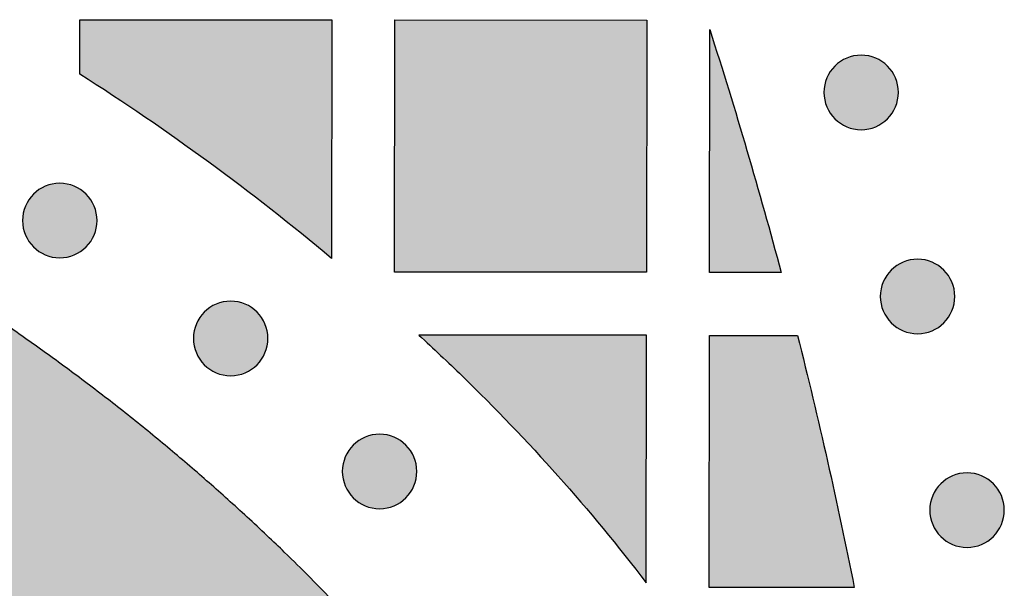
# Model space of a CAD drawing. Header units: millimetres. Extents: x -3873 to -97, y 912 to 4165.
# Tile 630 of 656: x -149 to -103, y 3965 to 3992. Entities that reach past the tile are written whole.
import ezdxf

# ---------------------------------------------------------------- set-up
doc = ezdxf.new("R2010")
doc.units = ezdxf.units.MM
doc.layers.add('pattern', color=7, linetype='Continuous', true_color=0x000000)

msp = doc.modelspace()

# ---------------------------------------------------------------- hatches: boundary and pattern name
at = {"layer": 'pattern'}
for points in [[(-146.609, 3989.545), (-146.607, 3992.136), (-134.607, 3992.124), (-134.617, 3980.772), (-137.506, 3983.11), (-140.471, 3985.353), (-143.507, 3987.499)], [(-119.618, 3980.11), (-131.618, 3980.122), (-131.607, 3992.122), (-119.607, 3992.11)], [(-113.211, 3980.104), (-116.618, 3980.108), (-116.607, 3991.665), (-114.836, 3985.906)], [(-110.651, 3989.93), (-110.623, 3989.957), (-110.594, 3989.984), (-110.564, 3990.011), (-110.533, 3990.037), (-110.502, 3990.063), (-110.469, 3990.088), (-110.436, 3990.113), (-110.402, 3990.137), (-110.367, 3990.16), (-110.331, 3990.183), (-110.295, 3990.205), (-110.257, 3990.226), (-110.219, 3990.246), (-110.181, 3990.266), (-110.141, 3990.285), (-110.101, 3990.303), (-110.06, 3990.32), (-110.019, 3990.336), (-109.977, 3990.351), (-109.935, 3990.365), (-109.892, 3990.378), (-109.848, 3990.39), (-109.804, 3990.401), (-109.76, 3990.411), (-109.715, 3990.419), (-109.67, 3990.427), (-109.625, 3990.433), (-109.579, 3990.439), (-109.534, 3990.443), (-109.488, 3990.446), (-109.442, 3990.447), (-109.396, 3990.448), (-109.35, 3990.447), (-109.304, 3990.446), (-109.259, 3990.443), (-109.213, 3990.438), (-109.168, 3990.433), (-109.122, 3990.426), (-109.077, 3990.419), (-109.033, 3990.41), (-108.988, 3990.4), (-108.945, 3990.389), (-108.901, 3990.377), (-108.858, 3990.364), (-108.816, 3990.35), (-108.774, 3990.335), (-108.732, 3990.318), (-108.692, 3990.301), (-108.652, 3990.283), (-108.612, 3990.265), (-108.573, 3990.245), (-108.535, 3990.224), (-108.498, 3990.203), (-108.462, 3990.181), (-108.426, 3990.158), (-108.391, 3990.135), (-108.357, 3990.111), (-108.324, 3990.086), (-108.291, 3990.061), (-108.26, 3990.035), (-108.229, 3990.009), (-108.199, 3989.982), (-108.17, 3989.955), (-108.142, 3989.927), (-108.115, 3989.899), (-108.087, 3989.87), (-108.061, 3989.84), (-108.035, 3989.809), (-108.009, 3989.778), (-107.984, 3989.745), (-107.959, 3989.712), (-107.935, 3989.678), (-107.912, 3989.643), (-107.889, 3989.607), (-107.867, 3989.57), (-107.846, 3989.533), (-107.825, 3989.495), (-107.806, 3989.456), (-107.787, 3989.417), (-107.769, 3989.377), (-107.752, 3989.336), (-107.736, 3989.295), (-107.721, 3989.253), (-107.707, 3989.21), (-107.694, 3989.167), (-107.682, 3989.124), (-107.671, 3989.08), (-107.661, 3989.036), (-107.652, 3988.991), (-107.645, 3988.946), (-107.638, 3988.901), (-107.633, 3988.855), (-107.629, 3988.81), (-107.626, 3988.764), (-107.624, 3988.718), (-107.624, 3988.672), (-107.624, 3988.626), (-107.626, 3988.58), (-107.629, 3988.534), (-107.633, 3988.489), (-107.639, 3988.443), (-107.645, 3988.398), (-107.653, 3988.353), (-107.662, 3988.308), (-107.672, 3988.264), (-107.683, 3988.22), (-107.695, 3988.177), (-107.708, 3988.134), (-107.722, 3988.091), (-107.737, 3988.049), (-107.753, 3988.008), (-107.77, 3987.967), (-107.788, 3987.927), (-107.807, 3987.888), (-107.827, 3987.849), (-107.847, 3987.811), (-107.869, 3987.774), (-107.891, 3987.738), (-107.913, 3987.702), (-107.937, 3987.667), (-107.961, 3987.633), (-107.986, 3987.6), (-108.011, 3987.567), (-108.037, 3987.536), (-108.063, 3987.505), (-108.09, 3987.475), (-108.117, 3987.446), (-108.145, 3987.418), (-108.173, 3987.39), (-108.202, 3987.363), (-108.232, 3987.337), (-108.262, 3987.31), (-108.294, 3987.285), (-108.327, 3987.259), (-108.36, 3987.235), (-108.394, 3987.211), (-108.429, 3987.187), (-108.465, 3987.165), (-108.501, 3987.143), (-108.538, 3987.121), (-108.576, 3987.101), (-108.615, 3987.081), (-108.655, 3987.063), (-108.695, 3987.045), (-108.736, 3987.028), (-108.777, 3987.012), (-108.819, 3986.997), (-108.861, 3986.982), (-108.904, 3986.969), (-108.948, 3986.957), (-108.992, 3986.947), (-109.036, 3986.937), (-109.081, 3986.928), (-109.126, 3986.92), (-109.171, 3986.914), (-109.216, 3986.909), (-109.262, 3986.905), (-109.308, 3986.902), (-109.354, 3986.9), (-109.4, 3986.899), (-109.446, 3986.9), (-109.491, 3986.902), (-109.537, 3986.905), (-109.583, 3986.909), (-109.628, 3986.914), (-109.674, 3986.921), (-109.719, 3986.929), (-109.763, 3986.937), (-109.807, 3986.947), (-109.851, 3986.958), (-109.895, 3986.97), (-109.938, 3986.984), (-109.98, 3986.998), (-110.022, 3987.013), (-110.063, 3987.029), (-110.104, 3987.046), (-110.144, 3987.064), (-110.184, 3987.083), (-110.222, 3987.103), (-110.26, 3987.123), (-110.298, 3987.144), (-110.334, 3987.166), (-110.37, 3987.189), (-110.405, 3987.213), (-110.439, 3987.237), (-110.472, 3987.261), (-110.504, 3987.287), (-110.536, 3987.312), (-110.567, 3987.339), (-110.597, 3987.366), (-110.626, 3987.393), (-110.654, 3987.42), (-110.681, 3987.448), (-110.708, 3987.478), (-110.735, 3987.507), (-110.761, 3987.538), (-110.787, 3987.57), (-110.812, 3987.602), (-110.837, 3987.636), (-110.861, 3987.67), (-110.884, 3987.705), (-110.907, 3987.74), (-110.929, 3987.777), (-110.95, 3987.814), (-110.971, 3987.852), (-110.99, 3987.891), (-111.009, 3987.93), (-111.027, 3987.971), (-111.044, 3988.011), (-111.06, 3988.053), (-111.075, 3988.095), (-111.089, 3988.137), (-111.102, 3988.18), (-111.114, 3988.224), (-111.125, 3988.267), (-111.135, 3988.312), (-111.144, 3988.356), (-111.151, 3988.401), (-111.158, 3988.447), (-111.163, 3988.492), (-111.167, 3988.538), (-111.17, 3988.584), (-111.172, 3988.629), (-111.172, 3988.675), (-111.172, 3988.721), (-111.17, 3988.767), (-111.167, 3988.813), (-111.163, 3988.859), (-111.157, 3988.904), (-111.151, 3988.949), (-111.143, 3988.994), (-111.134, 3989.039), (-111.124, 3989.083), (-111.113, 3989.127), (-111.101, 3989.171), (-111.088, 3989.214), (-111.074, 3989.256), (-111.059, 3989.298), (-111.043, 3989.339), (-111.026, 3989.38), (-111.008, 3989.42), (-110.989, 3989.459), (-110.969, 3989.498), (-110.949, 3989.536), (-110.927, 3989.573), (-110.905, 3989.61), (-110.882, 3989.646), (-110.859, 3989.68), (-110.835, 3989.715), (-110.81, 3989.748), (-110.785, 3989.78), (-110.759, 3989.812), (-110.733, 3989.843), (-110.706, 3989.872), (-110.679, 3989.901)], [(-115.003, 3918.335), (-115.027, 3920.141), (-115.103, 3921.948), (-115.232, 3923.755), (-115.414, 3925.559), (-115.648, 3927.358), (-115.935, 3929.15), (-116.274, 3930.931), (-116.666, 3932.701), (-117.109, 3934.455), (-117.604, 3936.193), (-118.148, 3937.911), (-118.742, 3939.609), (-119.385, 3941.282), (-120.074, 3942.931), (-120.81, 3944.551), (-121.591, 3946.142), (-122.33, 3947.558), (-123.099, 3948.96), (-123.898, 3950.347), (-124.726, 3951.719), (-125.583, 3953.075), (-126.468, 3954.414), (-127.382, 3955.735), (-128.323, 3957.037), (-129.29, 3958.319), (-130.284, 3959.581), (-131.303, 3960.821), (-132.346, 3962.039), (-133.414, 3963.234), (-134.505, 3964.406), (-135.619, 3965.554), (-136.754, 3966.676), (-138.53, 3968.356), (-140.349, 3969.997), (-142.21, 3971.596), (-144.112, 3973.152), (-146.053, 3974.664), (-148.031, 3976.131), (-150.045, 3977.55), (-152.093, 3978.921), (-154.174, 3980.242), (-156.285, 3981.512), (-158.425, 3982.73), (-160.591, 3983.896), (-162.782, 3985.008), (-164.997, 3986.066), (-167.232, 3987.068), (-169.485, 3988.016), (-186.181, 3981.64), (-174.002, 3976.898), (-172.012, 3976.062), (-170.039, 3975.177), (-168.084, 3974.243), (-166.15, 3973.261), (-164.237, 3972.232), (-162.348, 3971.156), (-160.484, 3970.034), (-158.647, 3968.868), (-156.839, 3967.658), (-155.06, 3966.405), (-153.314, 3965.11), (-151.6, 3963.776), (-149.921, 3962.401), (-148.278, 3960.99), (-146.672, 3959.541), (-145.104, 3958.058), (-144.144, 3957.109), (-143.203, 3956.139), (-142.28, 3955.148), (-141.378, 3954.137), (-140.495, 3953.108), (-139.634, 3952.059), (-138.794, 3950.992), (-137.976, 3949.908), (-137.18, 3948.808), (-136.408, 3947.691), (-135.66, 3946.559), (-134.935, 3945.413), (-134.235, 3944.253), (-133.559, 3943.08), (-132.909, 3941.895), (-132.284, 3940.698), (-131.659, 3939.422), (-131.069, 3938.122), (-130.516, 3936.8), (-130.001, 3935.457), (-129.525, 3934.094), (-129.088, 3932.713), (-128.692, 3931.317), (-128.337, 3929.906), (-128.023, 3928.483), (-127.751, 3927.05), (-127.521, 3925.609), (-127.333, 3924.16), (-127.187, 3922.708), (-127.084, 3921.252), (-127.022, 3919.796), (-127.003, 3918.341), (-127.024, 3916.886), (-127.086, 3915.43), (-127.191, 3913.975), (-127.338, 3912.522), (-127.527, 3911.075), (-127.758, 3909.633), (-128.032, 3908.201), (-128.347, 3906.778), (-128.704, 3905.368), (-129.101, 3903.973), (-129.539, 3902.593), (-130.016, 3901.23), (-130.532, 3899.887), (-131.086, 3898.565), (-131.677, 3897.266), (-132.304, 3895.991), (-132.93, 3894.795), (-133.581, 3893.61), (-134.257, 3892.438), (-134.959, 3891.278), (-135.684, 3890.133), (-136.434, 3889.001), (-137.207, 3887.885), (-138.003, 3886.785), (-138.822, 3885.702), (-139.663, 3884.636), (-140.525, 3883.589), (-141.409, 3882.56), (-142.312, 3881.55), (-143.236, 3880.56), (-144.178, 3879.591), (-145.139, 3878.642), (-146.708, 3877.16), (-148.315, 3875.713), (-149.96, 3874.303), (-151.64, 3872.93), (-153.355, 3871.597), (-155.102, 3870.304), (-156.881, 3869.052), (-158.691, 3867.844), (-160.529, 3866.679), (-162.394, 3865.559), (-164.284, 3864.485), (-166.197, 3863.458), (-168.133, 3862.477), (-170.089, 3861.545), (-172.063, 3860.662), (-174.053, 3859.827), (-186.236, 3855.096), (-169.546, 3848.706), (-167.291, 3849.651), (-165.056, 3850.652), (-162.841, 3851.708), (-160.648, 3852.818), (-158.481, 3853.982), (-156.34, 3855.198), (-154.228, 3856.467), (-152.146, 3857.786), (-150.097, 3859.155), (-148.081, 3860.572), (-146.102, 3862.037), (-144.16, 3863.547), (-142.257, 3865.102), (-140.394, 3866.699), (-138.574, 3868.338), (-136.796, 3870.016), (-135.66, 3871.138), (-134.545, 3872.285), (-133.453, 3873.456), (-132.384, 3874.65), (-131.34, 3875.867), (-130.32, 3877.107), (-129.325, 3878.367), (-128.356, 3879.649), (-127.414, 3880.95), (-126.5, 3882.27), (-125.613, 3883.608), (-124.755, 3884.963), (-123.925, 3886.334), (-123.125, 3887.721), (-122.355, 3889.123), (-121.615, 3890.537), (-120.833, 3892.128), (-120.096, 3893.748), (-119.405, 3895.395), (-118.761, 3897.068), (-118.165, 3898.765), (-117.619, 3900.483), (-117.123, 3902.22), (-116.679, 3903.974), (-116.285, 3905.743), (-115.944, 3907.524), (-115.656, 3909.315), (-115.42, 3911.113), (-115.237, 3912.917), (-115.107, 3914.723), (-115.029, 3916.53)], [(-148.817, 3983.83), (-148.788, 3983.857), (-148.759, 3983.884), (-148.729, 3983.911), (-148.699, 3983.937), (-148.667, 3983.963), (-148.635, 3983.988), (-148.601, 3984.013), (-148.567, 3984.037), (-148.532, 3984.06), (-148.496, 3984.083), (-148.46, 3984.105), (-148.423, 3984.126), (-148.385, 3984.147), (-148.346, 3984.166), (-148.306, 3984.185), (-148.266, 3984.203), (-148.226, 3984.22), (-148.184, 3984.236), (-148.142, 3984.251), (-148.1, 3984.265), (-148.057, 3984.278), (-148.013, 3984.29), (-147.969, 3984.301), (-147.925, 3984.311), (-147.88, 3984.32), (-147.835, 3984.327), (-147.79, 3984.334), (-147.745, 3984.339), (-147.699, 3984.343), (-147.653, 3984.346), (-147.607, 3984.348), (-147.561, 3984.348), (-147.516, 3984.348), (-147.47, 3984.346), (-147.424, 3984.343), (-147.378, 3984.339), (-147.333, 3984.333), (-147.288, 3984.327), (-147.243, 3984.319), (-147.198, 3984.31), (-147.154, 3984.3), (-147.11, 3984.289), (-147.066, 3984.277), (-147.023, 3984.264), (-146.981, 3984.25), (-146.939, 3984.235), (-146.898, 3984.219), (-146.857, 3984.202), (-146.817, 3984.184), (-146.777, 3984.165), (-146.739, 3984.145), (-146.701, 3984.124), (-146.663, 3984.103), (-146.627, 3984.081), (-146.591, 3984.058), (-146.556, 3984.035), (-146.522, 3984.011), (-146.489, 3983.986), (-146.457, 3983.961), (-146.425, 3983.935), (-146.394, 3983.909), (-146.364, 3983.882), (-146.335, 3983.855), (-146.307, 3983.827), (-146.28, 3983.799), (-146.253, 3983.77), (-146.226, 3983.74), (-146.2, 3983.709), (-146.174, 3983.678), (-146.149, 3983.645), (-146.124, 3983.612), (-146.1, 3983.578), (-146.077, 3983.543), (-146.054, 3983.507), (-146.032, 3983.471), (-146.011, 3983.433), (-145.99, 3983.395), (-145.971, 3983.357), (-145.952, 3983.317), (-145.934, 3983.277), (-145.917, 3983.236), (-145.901, 3983.195), (-145.886, 3983.153), (-145.872, 3983.11), (-145.859, 3983.067), (-145.847, 3983.024), (-145.836, 3982.98), (-145.826, 3982.936), (-145.817, 3982.891), (-145.81, 3982.846), (-145.803, 3982.801), (-145.798, 3982.755), (-145.794, 3982.71), (-145.791, 3982.664), (-145.789, 3982.618), (-145.789, 3982.572), (-145.789, 3982.526), (-145.791, 3982.48), (-145.794, 3982.435), (-145.799, 3982.389), (-145.804, 3982.344), (-145.81, 3982.298), (-145.818, 3982.253), (-145.827, 3982.209), (-145.837, 3982.164), (-145.848, 3982.12), (-145.86, 3982.077), (-145.873, 3982.034), (-145.887, 3981.992), (-145.902, 3981.95), (-145.918, 3981.908), (-145.935, 3981.868), (-145.953, 3981.828), (-145.972, 3981.788), (-145.992, 3981.749), (-146.013, 3981.711), (-146.034, 3981.674), (-146.056, 3981.638), (-146.079, 3981.602), (-146.102, 3981.567), (-146.126, 3981.533), (-146.151, 3981.5), (-146.176, 3981.467), (-146.202, 3981.436), (-146.228, 3981.405), (-146.255, 3981.375), (-146.282, 3981.346), (-146.31, 3981.318), (-146.338, 3981.291), (-146.367, 3981.263), (-146.397, 3981.237), (-146.428, 3981.211), (-146.459, 3981.185), (-146.492, 3981.16), (-146.525, 3981.135), (-146.559, 3981.111), (-146.594, 3981.088), (-146.63, 3981.065), (-146.666, 3981.043), (-146.704, 3981.022), (-146.742, 3981.001), (-146.78, 3980.982), (-146.82, 3980.963), (-146.86, 3980.945), (-146.901, 3980.928), (-146.942, 3980.912), (-146.984, 3980.897), (-147.027, 3980.883), (-147.07, 3980.87), (-147.113, 3980.858), (-147.157, 3980.847), (-147.201, 3980.837), (-147.246, 3980.828), (-147.291, 3980.821), (-147.336, 3980.814), (-147.382, 3980.809), (-147.427, 3980.805), (-147.473, 3980.802), (-147.519, 3980.8), (-147.565, 3980.8), (-147.611, 3980.8), (-147.657, 3980.802), (-147.702, 3980.805), (-147.748, 3980.809), (-147.794, 3980.815), (-147.839, 3980.821), (-147.884, 3980.829), (-147.928, 3980.838), (-147.973, 3980.847), (-148.017, 3980.858), (-148.06, 3980.871), (-148.103, 3980.884), (-148.145, 3980.898), (-148.187, 3980.913), (-148.229, 3980.929), (-148.269, 3980.946), (-148.309, 3980.964), (-148.349, 3980.983), (-148.388, 3981.003), (-148.426, 3981.023), (-148.463, 3981.045), (-148.499, 3981.067), (-148.535, 3981.089), (-148.57, 3981.113), (-148.604, 3981.137), (-148.637, 3981.162), (-148.67, 3981.187), (-148.701, 3981.213), (-148.732, 3981.239), (-148.762, 3981.266), (-148.791, 3981.293), (-148.819, 3981.32), (-148.846, 3981.349), (-148.874, 3981.378), (-148.9, 3981.408), (-148.927, 3981.438), (-148.952, 3981.47), (-148.977, 3981.502), (-149.002, 3981.536), (-149.026, 3981.57), (-149.049, 3981.605), (-149.072, 3981.641), (-149.094, 3981.677), (-149.115, 3981.714), (-149.136, 3981.752), (-149.155, 3981.791), (-149.174, 3981.831), (-149.192, 3981.871), (-149.209, 3981.911), (-149.225, 3981.953), (-149.24, 3981.995), (-149.254, 3982.037), (-149.267, 3982.08), (-149.279, 3982.124), (-149.29, 3982.168), (-149.3, 3982.212), (-149.309, 3982.257), (-149.316, 3982.302), (-149.323, 3982.347), (-149.328, 3982.392), (-149.332, 3982.438), (-149.335, 3982.484), (-149.337, 3982.53), (-149.337, 3982.576), (-149.337, 3982.622), (-149.335, 3982.667), (-149.332, 3982.713), (-149.328, 3982.759), (-149.322, 3982.804), (-149.316, 3982.85), (-149.308, 3982.894), (-149.299, 3982.939), (-149.29, 3982.983), (-149.279, 3983.027), (-149.266, 3983.071), (-149.253, 3983.114), (-149.239, 3983.156), (-149.224, 3983.198), (-149.208, 3983.239), (-149.191, 3983.28), (-149.173, 3983.32), (-149.154, 3983.36), (-149.134, 3983.398), (-149.114, 3983.436), (-149.092, 3983.474), (-149.07, 3983.51), (-149.048, 3983.546), (-149.024, 3983.581), (-149, 3983.615), (-148.975, 3983.648), (-148.95, 3983.68), (-148.924, 3983.712), (-148.898, 3983.743), (-148.871, 3983.773), (-148.844, 3983.802)], [(-107.966, 3980.215), (-107.937, 3980.242), (-107.908, 3980.269), (-107.878, 3980.296), (-107.848, 3980.322), (-107.816, 3980.348), (-107.784, 3980.373), (-107.75, 3980.398), (-107.716, 3980.422), (-107.681, 3980.445), (-107.645, 3980.468), (-107.609, 3980.49), (-107.572, 3980.511), (-107.534, 3980.532), (-107.495, 3980.551), (-107.455, 3980.57), (-107.415, 3980.588), (-107.375, 3980.605), (-107.333, 3980.621), (-107.291, 3980.636), (-107.249, 3980.65), (-107.206, 3980.663), (-107.162, 3980.675), (-107.118, 3980.686), (-107.074, 3980.696), (-107.029, 3980.705), (-106.984, 3980.712), (-106.939, 3980.719), (-106.894, 3980.724), (-106.848, 3980.728), (-106.802, 3980.731), (-106.756, 3980.733), (-106.711, 3980.733), (-106.665, 3980.732), (-106.619, 3980.731), (-106.573, 3980.728), (-106.527, 3980.723), (-106.482, 3980.718), (-106.437, 3980.712), (-106.392, 3980.704), (-106.347, 3980.695), (-106.303, 3980.685), (-106.259, 3980.674), (-106.215, 3980.662), (-106.172, 3980.649), (-106.13, 3980.635), (-106.088, 3980.62), (-106.047, 3980.604), (-106.006, 3980.587), (-105.966, 3980.569), (-105.926, 3980.55), (-105.888, 3980.53), (-105.85, 3980.509), (-105.812, 3980.488), (-105.776, 3980.466), (-105.74, 3980.443), (-105.705, 3980.42), (-105.671, 3980.396), (-105.638, 3980.371), (-105.606, 3980.346), (-105.574, 3980.32), (-105.543, 3980.294), (-105.514, 3980.267), (-105.485, 3980.24), (-105.456, 3980.212), (-105.429, 3980.184), (-105.402, 3980.155), (-105.375, 3980.125), (-105.349, 3980.094), (-105.323, 3980.063), (-105.298, 3980.03), (-105.273, 3979.997), (-105.249, 3979.963), (-105.226, 3979.928), (-105.203, 3979.892), (-105.181, 3979.856), (-105.16, 3979.818), (-105.14, 3979.78), (-105.12, 3979.742), (-105.101, 3979.702), (-105.083, 3979.662), (-105.066, 3979.621), (-105.05, 3979.58), (-105.035, 3979.538), (-105.021, 3979.495), (-105.008, 3979.452), (-104.996, 3979.409), (-104.985, 3979.365), (-104.975, 3979.321), (-104.966, 3979.276), (-104.959, 3979.231), (-104.952, 3979.186), (-104.947, 3979.14), (-104.943, 3979.095), (-104.94, 3979.049), (-104.938, 3979.003), (-104.938, 3978.957), (-104.939, 3978.911), (-104.94, 3978.865), (-104.943, 3978.82), (-104.948, 3978.774), (-104.953, 3978.728), (-104.959, 3978.683), (-104.967, 3978.638), (-104.976, 3978.594), (-104.986, 3978.549), (-104.997, 3978.505), (-105.009, 3978.462), (-105.022, 3978.419), (-105.036, 3978.377), (-105.051, 3978.335), (-105.067, 3978.293), (-105.085, 3978.253), (-105.102, 3978.212), (-105.121, 3978.173), (-105.141, 3978.134), (-105.162, 3978.096), (-105.183, 3978.059), (-105.205, 3978.023), (-105.228, 3977.987), (-105.251, 3977.952), (-105.275, 3977.918), (-105.3, 3977.885), (-105.325, 3977.852), (-105.351, 3977.821), (-105.377, 3977.79), (-105.404, 3977.76), (-105.431, 3977.731), (-105.459, 3977.703), (-105.487, 3977.676), (-105.516, 3977.648), (-105.546, 3977.622), (-105.577, 3977.595), (-105.608, 3977.57), (-105.641, 3977.545), (-105.674, 3977.52), (-105.708, 3977.496), (-105.743, 3977.473), (-105.779, 3977.45), (-105.815, 3977.428), (-105.853, 3977.407), (-105.891, 3977.386), (-105.929, 3977.367), (-105.969, 3977.348), (-106.009, 3977.33), (-106.05, 3977.313), (-106.091, 3977.297), (-106.133, 3977.282), (-106.176, 3977.268), (-106.219, 3977.255), (-106.262, 3977.243), (-106.306, 3977.232), (-106.35, 3977.222), (-106.395, 3977.213), (-106.44, 3977.206), (-106.485, 3977.199), (-106.531, 3977.194), (-106.576, 3977.19), (-106.622, 3977.187), (-106.668, 3977.185), (-106.714, 3977.185), (-106.76, 3977.185), (-106.806, 3977.187), (-106.851, 3977.19), (-106.897, 3977.194), (-106.943, 3977.2), (-106.988, 3977.206), (-107.033, 3977.214), (-107.077, 3977.223), (-107.122, 3977.232), (-107.166, 3977.243), (-107.209, 3977.256), (-107.252, 3977.269), (-107.294, 3977.283), (-107.336, 3977.298), (-107.378, 3977.314), (-107.418, 3977.331), (-107.459, 3977.349), (-107.498, 3977.368), (-107.537, 3977.388), (-107.575, 3977.408), (-107.612, 3977.43), (-107.648, 3977.452), (-107.684, 3977.474), (-107.719, 3977.498), (-107.753, 3977.522), (-107.786, 3977.547), (-107.819, 3977.572), (-107.85, 3977.598), (-107.881, 3977.624), (-107.911, 3977.651), (-107.94, 3977.678), (-107.968, 3977.705), (-107.996, 3977.734), (-108.023, 3977.763), (-108.049, 3977.793), (-108.076, 3977.823), (-108.101, 3977.855), (-108.126, 3977.887), (-108.151, 3977.921), (-108.175, 3977.955), (-108.198, 3977.99), (-108.221, 3978.026), (-108.243, 3978.062), (-108.264, 3978.099), (-108.285, 3978.137), (-108.305, 3978.176), (-108.323, 3978.216), (-108.341, 3978.256), (-108.358, 3978.296), (-108.374, 3978.338), (-108.389, 3978.38), (-108.403, 3978.422), (-108.416, 3978.465), (-108.428, 3978.509), (-108.439, 3978.553), (-108.449, 3978.597), (-108.458, 3978.642), (-108.465, 3978.687), (-108.472, 3978.732), (-108.477, 3978.777), (-108.481, 3978.823), (-108.484, 3978.869), (-108.486, 3978.915), (-108.486, 3978.961), (-108.486, 3979.006), (-108.484, 3979.052), (-108.481, 3979.098), (-108.477, 3979.144), (-108.471, 3979.189), (-108.465, 3979.234), (-108.457, 3979.279), (-108.448, 3979.324), (-108.439, 3979.368), (-108.428, 3979.412), (-108.416, 3979.456), (-108.402, 3979.499), (-108.388, 3979.541), (-108.373, 3979.583), (-108.357, 3979.624), (-108.34, 3979.665), (-108.322, 3979.705), (-108.303, 3979.745), (-108.283, 3979.783), (-108.263, 3979.821), (-108.241, 3979.859), (-108.219, 3979.895), (-108.197, 3979.931), (-108.173, 3979.966), (-108.149, 3980), (-108.124, 3980.033), (-108.099, 3980.065), (-108.073, 3980.097), (-108.047, 3980.128), (-108.02, 3980.158), (-107.993, 3980.187)], [(-140.679, 3978.218), (-140.65, 3978.245), (-140.621, 3978.273), (-140.591, 3978.299), (-140.561, 3978.326), (-140.529, 3978.351), (-140.497, 3978.376), (-140.463, 3978.401), (-140.429, 3978.425), (-140.394, 3978.448), (-140.358, 3978.471), (-140.322, 3978.493), (-140.285, 3978.514), (-140.247, 3978.535), (-140.208, 3978.554), (-140.168, 3978.573), (-140.128, 3978.591), (-140.088, 3978.608), (-140.046, 3978.624), (-140.004, 3978.639), (-139.962, 3978.653), (-139.919, 3978.666), (-139.875, 3978.678), (-139.831, 3978.689), (-139.787, 3978.699), (-139.742, 3978.708), (-139.697, 3978.715), (-139.652, 3978.722), (-139.607, 3978.727), (-139.561, 3978.731), (-139.515, 3978.734), (-139.469, 3978.736), (-139.423, 3978.736), (-139.378, 3978.736), (-139.332, 3978.734), (-139.286, 3978.731), (-139.24, 3978.727), (-139.195, 3978.721), (-139.15, 3978.715), (-139.105, 3978.707), (-139.06, 3978.698), (-139.016, 3978.689), (-138.972, 3978.678), (-138.928, 3978.665), (-138.885, 3978.652), (-138.843, 3978.638), (-138.801, 3978.623), (-138.76, 3978.607), (-138.719, 3978.59), (-138.679, 3978.572), (-138.639, 3978.553), (-138.601, 3978.533), (-138.563, 3978.513), (-138.525, 3978.491), (-138.489, 3978.469), (-138.453, 3978.447), (-138.418, 3978.423), (-138.384, 3978.399), (-138.351, 3978.374), (-138.319, 3978.349), (-138.287, 3978.323), (-138.256, 3978.297), (-138.226, 3978.27), (-138.197, 3978.243), (-138.169, 3978.216), (-138.142, 3978.187), (-138.115, 3978.158), (-138.088, 3978.128), (-138.062, 3978.098), (-138.036, 3978.066), (-138.011, 3978.034), (-137.986, 3978), (-137.962, 3977.966), (-137.939, 3977.931), (-137.916, 3977.895), (-137.894, 3977.859), (-137.873, 3977.822), (-137.852, 3977.784), (-137.833, 3977.745), (-137.814, 3977.705), (-137.796, 3977.665), (-137.779, 3977.625), (-137.763, 3977.583), (-137.748, 3977.541), (-137.734, 3977.499), (-137.721, 3977.456), (-137.709, 3977.412), (-137.698, 3977.368), (-137.688, 3977.324), (-137.679, 3977.279), (-137.672, 3977.234), (-137.665, 3977.189), (-137.66, 3977.144), (-137.656, 3977.098), (-137.653, 3977.052), (-137.651, 3977.006), (-137.651, 3976.96), (-137.651, 3976.915), (-137.653, 3976.869), (-137.656, 3976.823), (-137.661, 3976.777), (-137.666, 3976.732), (-137.672, 3976.687), (-137.68, 3976.642), (-137.689, 3976.597), (-137.699, 3976.553), (-137.71, 3976.509), (-137.722, 3976.465), (-137.735, 3976.422), (-137.749, 3976.38), (-137.764, 3976.338), (-137.78, 3976.297), (-137.797, 3976.256), (-137.815, 3976.216), (-137.834, 3976.176), (-137.854, 3976.138), (-137.875, 3976.1), (-137.896, 3976.062), (-137.918, 3976.026), (-137.941, 3975.99), (-137.964, 3975.955), (-137.988, 3975.921), (-138.013, 3975.888), (-138.038, 3975.856), (-138.064, 3975.824), (-138.09, 3975.793), (-138.117, 3975.763), (-138.144, 3975.734), (-138.172, 3975.706), (-138.2, 3975.679), (-138.229, 3975.652), (-138.259, 3975.625), (-138.29, 3975.599), (-138.321, 3975.573), (-138.354, 3975.548), (-138.387, 3975.523), (-138.421, 3975.499), (-138.456, 3975.476), (-138.492, 3975.453), (-138.528, 3975.431), (-138.566, 3975.41), (-138.604, 3975.389), (-138.642, 3975.37), (-138.682, 3975.351), (-138.722, 3975.333), (-138.763, 3975.316), (-138.804, 3975.3), (-138.846, 3975.285), (-138.889, 3975.271), (-138.932, 3975.258), (-138.975, 3975.246), (-139.019, 3975.235), (-139.063, 3975.225), (-139.108, 3975.216), (-139.153, 3975.209), (-139.198, 3975.202), (-139.244, 3975.197), (-139.289, 3975.193), (-139.335, 3975.19), (-139.381, 3975.188), (-139.427, 3975.188), (-139.473, 3975.189), (-139.519, 3975.19), (-139.564, 3975.193), (-139.61, 3975.198), (-139.656, 3975.203), (-139.701, 3975.209), (-139.746, 3975.217), (-139.79, 3975.226), (-139.835, 3975.236), (-139.879, 3975.247), (-139.922, 3975.259), (-139.965, 3975.272), (-140.007, 3975.286), (-140.049, 3975.301), (-140.091, 3975.317), (-140.131, 3975.334), (-140.171, 3975.352), (-140.211, 3975.371), (-140.25, 3975.391), (-140.288, 3975.412), (-140.325, 3975.433), (-140.361, 3975.455), (-140.397, 3975.478), (-140.432, 3975.501), (-140.466, 3975.525), (-140.499, 3975.55), (-140.532, 3975.575), (-140.563, 3975.601), (-140.594, 3975.627), (-140.624, 3975.654), (-140.653, 3975.681), (-140.681, 3975.709), (-140.708, 3975.737), (-140.736, 3975.766), (-140.762, 3975.796), (-140.789, 3975.827), (-140.814, 3975.858), (-140.839, 3975.891), (-140.864, 3975.924), (-140.888, 3975.958), (-140.911, 3975.993), (-140.934, 3976.029), (-140.956, 3976.065), (-140.977, 3976.103), (-140.998, 3976.141), (-141.017, 3976.179), (-141.036, 3976.219), (-141.054, 3976.259), (-141.071, 3976.3), (-141.087, 3976.341), (-141.102, 3976.383), (-141.116, 3976.426), (-141.129, 3976.469), (-141.141, 3976.512), (-141.152, 3976.556), (-141.162, 3976.6), (-141.171, 3976.645), (-141.178, 3976.69), (-141.185, 3976.735), (-141.19, 3976.781), (-141.194, 3976.826), (-141.197, 3976.872), (-141.199, 3976.918), (-141.199, 3976.964), (-141.199, 3977.01), (-141.197, 3977.056), (-141.194, 3977.101), (-141.19, 3977.147), (-141.184, 3977.193), (-141.178, 3977.238), (-141.17, 3977.283), (-141.161, 3977.327), (-141.152, 3977.372), (-141.141, 3977.416), (-141.128, 3977.459), (-141.115, 3977.502), (-141.101, 3977.544), (-141.086, 3977.586), (-141.07, 3977.628), (-141.053, 3977.668), (-141.035, 3977.709), (-141.016, 3977.748), (-140.996, 3977.787), (-140.976, 3977.825), (-140.954, 3977.862), (-140.932, 3977.898), (-140.91, 3977.934), (-140.886, 3977.969), (-140.862, 3978.003), (-140.837, 3978.036), (-140.812, 3978.069), (-140.786, 3978.1), (-140.76, 3978.131), (-140.733, 3978.161), (-140.706, 3978.19)], [(-130.46, 3977.121), (-128.404, 3975.178), (-127.23, 3974.02), (-126.077, 3972.839), (-124.946, 3971.637), (-123.837, 3970.415), (-122.75, 3969.172), (-121.687, 3967.909), (-120.647, 3966.628), (-119.632, 3965.328), (-119.621, 3977.11)], [(-112.432, 3977.103), (-111.002, 3971.12), (-109.727, 3965.101), (-116.632, 3965.108), (-116.621, 3977.107)], [(-133.586, 3971.885), (-133.558, 3971.912), (-133.529, 3971.94), (-133.499, 3971.966), (-133.468, 3971.992), (-133.437, 3972.018), (-133.404, 3972.043), (-133.371, 3972.068), (-133.337, 3972.092), (-133.302, 3972.115), (-133.266, 3972.138), (-133.23, 3972.16), (-133.192, 3972.181), (-133.154, 3972.202), (-133.116, 3972.221), (-133.076, 3972.24), (-133.036, 3972.258), (-132.995, 3972.275), (-132.954, 3972.291), (-132.912, 3972.306), (-132.869, 3972.32), (-132.826, 3972.333), (-132.783, 3972.345), (-132.739, 3972.356), (-132.695, 3972.366), (-132.65, 3972.375), (-132.605, 3972.382), (-132.56, 3972.389), (-132.514, 3972.394), (-132.469, 3972.398), (-132.423, 3972.401), (-132.377, 3972.403), (-132.331, 3972.403), (-132.285, 3972.403), (-132.239, 3972.401), (-132.194, 3972.398), (-132.148, 3972.394), (-132.102, 3972.388), (-132.057, 3972.382), (-132.012, 3972.374), (-131.968, 3972.365), (-131.923, 3972.355), (-131.879, 3972.344), (-131.836, 3972.332), (-131.793, 3972.319), (-131.751, 3972.305), (-131.709, 3972.29), (-131.667, 3972.274), (-131.627, 3972.257), (-131.587, 3972.239), (-131.547, 3972.22), (-131.508, 3972.2), (-131.47, 3972.18), (-131.433, 3972.158), (-131.397, 3972.136), (-131.361, 3972.114), (-131.326, 3972.09), (-131.292, 3972.066), (-131.259, 3972.041), (-131.226, 3972.016), (-131.195, 3971.99), (-131.164, 3971.964), (-131.134, 3971.937), (-131.105, 3971.91), (-131.077, 3971.882), (-131.05, 3971.854), (-131.022, 3971.825), (-130.996, 3971.795), (-130.97, 3971.765), (-130.944, 3971.733), (-130.919, 3971.7), (-130.894, 3971.667), (-130.87, 3971.633), (-130.847, 3971.598), (-130.824, 3971.562), (-130.802, 3971.526), (-130.781, 3971.489), (-130.76, 3971.451), (-130.741, 3971.412), (-130.722, 3971.372), (-130.704, 3971.332), (-130.687, 3971.291), (-130.671, 3971.25), (-130.656, 3971.208), (-130.642, 3971.166), (-130.629, 3971.123), (-130.617, 3971.079), (-130.606, 3971.035), (-130.596, 3970.991), (-130.587, 3970.946), (-130.58, 3970.901), (-130.573, 3970.856), (-130.568, 3970.811), (-130.564, 3970.765), (-130.561, 3970.719), (-130.559, 3970.673), (-130.559, 3970.627), (-130.559, 3970.581), (-130.561, 3970.536), (-130.564, 3970.49), (-130.568, 3970.444), (-130.574, 3970.399), (-130.58, 3970.353), (-130.588, 3970.308), (-130.597, 3970.264), (-130.606, 3970.22), (-130.617, 3970.176), (-130.63, 3970.132), (-130.643, 3970.089), (-130.657, 3970.047), (-130.672, 3970.005), (-130.688, 3969.964), (-130.705, 3969.923), (-130.723, 3969.883), (-130.742, 3969.843), (-130.762, 3969.805), (-130.782, 3969.767), (-130.804, 3969.729), (-130.826, 3969.693), (-130.848, 3969.657), (-130.872, 3969.622), (-130.896, 3969.588), (-130.921, 3969.555), (-130.946, 3969.523), (-130.972, 3969.491), (-130.998, 3969.46), (-131.025, 3969.43), (-131.052, 3969.401), (-131.079, 3969.373), (-131.108, 3969.346), (-131.137, 3969.319), (-131.167, 3969.292), (-131.197, 3969.266), (-131.229, 3969.24), (-131.261, 3969.215), (-131.295, 3969.19), (-131.329, 3969.166), (-131.364, 3969.143), (-131.4, 3969.12), (-131.436, 3969.098), (-131.473, 3969.077), (-131.511, 3969.056), (-131.55, 3969.037), (-131.59, 3969.018), (-131.63, 3969), (-131.67, 3968.983), (-131.712, 3968.967), (-131.754, 3968.952), (-131.796, 3968.938), (-131.839, 3968.925), (-131.883, 3968.913), (-131.927, 3968.902), (-131.971, 3968.892), (-132.016, 3968.883), (-132.061, 3968.876), (-132.106, 3968.869), (-132.151, 3968.864), (-132.197, 3968.86), (-132.243, 3968.857), (-132.289, 3968.855), (-132.335, 3968.855), (-132.38, 3968.855), (-132.426, 3968.857), (-132.472, 3968.86), (-132.518, 3968.864), (-132.563, 3968.87), (-132.608, 3968.876), (-132.653, 3968.884), (-132.698, 3968.893), (-132.742, 3968.903), (-132.786, 3968.914), (-132.83, 3968.926), (-132.873, 3968.939), (-132.915, 3968.953), (-132.957, 3968.968), (-132.998, 3968.984), (-133.039, 3969.001), (-133.079, 3969.019), (-133.119, 3969.038), (-133.157, 3969.058), (-133.195, 3969.078), (-133.233, 3969.1), (-133.269, 3969.122), (-133.305, 3969.145), (-133.34, 3969.168), (-133.374, 3969.192), (-133.407, 3969.217), (-133.439, 3969.242), (-133.471, 3969.268), (-133.502, 3969.294), (-133.532, 3969.321), (-133.561, 3969.348), (-133.589, 3969.376), (-133.616, 3969.404), (-133.643, 3969.433), (-133.67, 3969.463), (-133.696, 3969.494), (-133.722, 3969.525), (-133.747, 3969.558), (-133.772, 3969.591), (-133.796, 3969.625), (-133.819, 3969.66), (-133.842, 3969.696), (-133.864, 3969.732), (-133.885, 3969.77), (-133.906, 3969.808), (-133.925, 3969.846), (-133.944, 3969.886), (-133.962, 3969.926), (-133.979, 3969.967), (-133.995, 3970.008), (-134.01, 3970.05), (-134.024, 3970.092), (-134.037, 3970.135), (-134.049, 3970.179), (-134.06, 3970.223), (-134.07, 3970.267), (-134.079, 3970.312), (-134.086, 3970.357), (-134.093, 3970.402), (-134.098, 3970.448), (-134.102, 3970.493), (-134.105, 3970.539), (-134.107, 3970.585), (-134.107, 3970.631), (-134.107, 3970.677), (-134.105, 3970.723), (-134.102, 3970.768), (-134.098, 3970.814), (-134.092, 3970.859), (-134.086, 3970.905), (-134.078, 3970.95), (-134.069, 3970.994), (-134.059, 3971.039), (-134.048, 3971.082), (-134.036, 3971.126), (-134.023, 3971.169), (-134.009, 3971.211), (-133.994, 3971.253), (-133.978, 3971.295), (-133.961, 3971.335), (-133.943, 3971.375), (-133.924, 3971.415), (-133.904, 3971.454), (-133.883, 3971.492), (-133.862, 3971.529), (-133.84, 3971.565), (-133.817, 3971.601), (-133.794, 3971.636), (-133.77, 3971.67), (-133.745, 3971.703), (-133.72, 3971.736), (-133.694, 3971.767), (-133.668, 3971.798), (-133.641, 3971.828), (-133.614, 3971.857)], [(-105.609, 3970.044), (-105.581, 3970.071), (-105.552, 3970.098), (-105.522, 3970.125), (-105.491, 3970.151), (-105.459, 3970.177), (-105.427, 3970.202), (-105.394, 3970.227), (-105.36, 3970.251), (-105.325, 3970.274), (-105.289, 3970.297), (-105.252, 3970.319), (-105.215, 3970.34), (-105.177, 3970.361), (-105.138, 3970.38), (-105.099, 3970.399), (-105.059, 3970.417), (-105.018, 3970.434), (-104.977, 3970.45), (-104.935, 3970.465), (-104.892, 3970.479), (-104.849, 3970.492), (-104.806, 3970.504), (-104.762, 3970.515), (-104.717, 3970.525), (-104.673, 3970.534), (-104.628, 3970.541), (-104.583, 3970.548), (-104.537, 3970.553), (-104.491, 3970.557), (-104.446, 3970.56), (-104.4, 3970.562), (-104.354, 3970.562), (-104.308, 3970.562), (-104.262, 3970.56), (-104.216, 3970.557), (-104.171, 3970.553), (-104.125, 3970.547), (-104.08, 3970.541), (-104.035, 3970.533), (-103.99, 3970.524), (-103.946, 3970.514), (-103.902, 3970.503), (-103.859, 3970.491), (-103.816, 3970.478), (-103.773, 3970.464), (-103.731, 3970.449), (-103.69, 3970.433), (-103.649, 3970.416), (-103.609, 3970.398), (-103.57, 3970.379), (-103.531, 3970.359), (-103.493, 3970.338), (-103.456, 3970.317), (-103.419, 3970.295), (-103.384, 3970.272), (-103.349, 3970.249), (-103.315, 3970.225), (-103.281, 3970.2), (-103.249, 3970.175), (-103.217, 3970.149), (-103.187, 3970.123), (-103.157, 3970.096), (-103.128, 3970.069), (-103.1, 3970.041), (-103.072, 3970.013), (-103.045, 3969.984), (-103.018, 3969.954), (-102.992, 3969.923), (-102.966, 3969.892), (-102.941, 3969.859), (-102.917, 3969.826), (-102.893, 3969.792), (-102.869, 3969.757), (-102.847, 3969.721), (-102.825, 3969.685), (-102.803, 3969.647), (-102.783, 3969.609), (-102.763, 3969.571), (-102.744, 3969.531), (-102.727, 3969.491), (-102.71, 3969.45), (-102.693, 3969.409), (-102.678, 3969.367), (-102.664, 3969.324), (-102.651, 3969.281), (-102.639, 3969.238), (-102.628, 3969.194), (-102.619, 3969.15), (-102.61, 3969.105), (-102.602, 3969.06), (-102.596, 3969.015), (-102.591, 3968.969), (-102.586, 3968.924), (-102.584, 3968.878), (-102.582, 3968.832), (-102.581, 3968.786), (-102.582, 3968.74), (-102.584, 3968.694), (-102.587, 3968.649), (-102.591, 3968.603), (-102.596, 3968.557), (-102.603, 3968.512), (-102.61, 3968.467), (-102.619, 3968.423), (-102.629, 3968.378), (-102.64, 3968.334), (-102.652, 3968.291), (-102.665, 3968.248), (-102.68, 3968.206), (-102.695, 3968.164), (-102.711, 3968.122), (-102.728, 3968.082), (-102.746, 3968.042), (-102.765, 3968.002), (-102.784, 3967.963), (-102.805, 3967.925), (-102.826, 3967.888), (-102.848, 3967.852), (-102.871, 3967.816), (-102.895, 3967.781), (-102.919, 3967.747), (-102.943, 3967.714), (-102.969, 3967.681), (-102.994, 3967.65), (-103.021, 3967.619), (-103.047, 3967.589), (-103.075, 3967.56), (-103.102, 3967.532), (-103.13, 3967.505), (-103.159, 3967.477), (-103.189, 3967.451), (-103.22, 3967.425), (-103.252, 3967.399), (-103.284, 3967.374), (-103.317, 3967.349), (-103.352, 3967.325), (-103.387, 3967.302), (-103.422, 3967.279), (-103.459, 3967.257), (-103.496, 3967.236), (-103.534, 3967.215), (-103.573, 3967.196), (-103.612, 3967.177), (-103.652, 3967.159), (-103.693, 3967.142), (-103.735, 3967.126), (-103.776, 3967.111), (-103.819, 3967.097), (-103.862, 3967.084), (-103.905, 3967.072), (-103.949, 3967.061), (-103.994, 3967.051), (-104.038, 3967.042), (-104.083, 3967.035), (-104.129, 3967.028), (-104.174, 3967.023), (-104.22, 3967.019), (-104.265, 3967.016), (-104.311, 3967.014), (-104.357, 3967.014), (-104.403, 3967.014), (-104.449, 3967.016), (-104.495, 3967.019), (-104.54, 3967.023), (-104.586, 3967.029), (-104.631, 3967.035), (-104.676, 3967.043), (-104.721, 3967.052), (-104.765, 3967.061), (-104.809, 3967.072), (-104.852, 3967.085), (-104.895, 3967.098), (-104.938, 3967.112), (-104.98, 3967.127), (-105.021, 3967.143), (-105.062, 3967.16), (-105.102, 3967.178), (-105.141, 3967.197), (-105.18, 3967.217), (-105.218, 3967.237), (-105.255, 3967.259), (-105.292, 3967.281), (-105.327, 3967.303), (-105.362, 3967.327), (-105.396, 3967.351), (-105.43, 3967.376), (-105.462, 3967.401), (-105.494, 3967.427), (-105.524, 3967.453), (-105.554, 3967.48), (-105.583, 3967.507), (-105.611, 3967.534), (-105.639, 3967.563), (-105.666, 3967.592), (-105.693, 3967.622), (-105.719, 3967.652), (-105.745, 3967.684), (-105.77, 3967.716), (-105.794, 3967.75), (-105.818, 3967.784), (-105.842, 3967.819), (-105.865, 3967.855), (-105.887, 3967.891), (-105.908, 3967.928), (-105.928, 3967.966), (-105.948, 3968.005), (-105.967, 3968.045), (-105.985, 3968.085), (-106.002, 3968.125), (-106.018, 3968.167), (-106.033, 3968.209), (-106.047, 3968.251), (-106.06, 3968.294), (-106.072, 3968.338), (-106.083, 3968.382), (-106.093, 3968.426), (-106.101, 3968.471), (-106.109, 3968.516), (-106.115, 3968.561), (-106.121, 3968.606), (-106.125, 3968.652), (-106.128, 3968.698), (-106.129, 3968.744), (-106.13, 3968.79), (-106.129, 3968.835), (-106.127, 3968.881), (-106.124, 3968.927), (-106.12, 3968.973), (-106.115, 3969.018), (-106.108, 3969.064), (-106.101, 3969.108), (-106.092, 3969.153), (-106.082, 3969.197), (-106.071, 3969.241), (-106.059, 3969.285), (-106.046, 3969.328), (-106.032, 3969.37), (-106.016, 3969.412), (-106, 3969.453), (-105.983, 3969.494), (-105.965, 3969.534), (-105.946, 3969.574), (-105.927, 3969.612), (-105.906, 3969.65), (-105.885, 3969.688), (-105.863, 3969.724), (-105.84, 3969.76), (-105.817, 3969.795), (-105.792, 3969.829), (-105.768, 3969.862), (-105.743, 3969.894), (-105.717, 3969.926), (-105.69, 3969.957), (-105.664, 3969.987), (-105.637, 3970.016)]]:
    msp.add_hatch(color=256, dxfattribs=at).paths.add_polyline_path(points, flags=0)

# ---------------------------------------------------------------- linework, layer by layer
for points in [[(-146.609, 3989.545), (-146.607, 3992.136), (-134.607, 3992.124), (-134.617, 3980.772)], [(-113.211, 3980.104), (-116.618, 3980.108), (-116.607, 3991.665)], [(-119.632, 3965.328), (-119.621, 3977.11), (-130.46, 3977.121)], [(-109.727, 3965.101), (-116.632, 3965.108), (-116.621, 3977.107), (-112.432, 3977.103)]]:
    msp.add_lwpolyline(points, dxfattribs=at)
msp.add_lwpolyline([(-119.618, 3980.11), (-131.618, 3980.122), (-131.607, 3992.122), (-119.607, 3992.11)], close=True, dxfattribs=at)
at = {"layer": 'pattern', "extrusion": (0, 0, -1)}
for centre in [(109.398, 3988.674), (147.563, 3982.574), (106.712, 3978.959), (139.425, 3976.962), (132.333, 3970.629), (104.356, 3968.788)]:
    msp.add_circle(centre, 1.774, dxfattribs=at)
for centre, radius, start, end in [((343.27, 3918.789), 238.09, 162.17665, 165.07653), ((208.058, 3892.961), 114.474, 132.6774, 134.09284), ((343.27, 3918.789), 238.09, 165.82264, 168.78371), ((190.77, 3910.805), 89.629, 134.09283, 142.53211)]:
    msp.add_arc(centre, radius, start, end, dxfattribs=at)
at = {"layer": 'pattern'}
msp.add_arc((-208.058, 3892.961), 114.475, 50.0927, 57.53437, dxfattribs=at)
for points, weights, knots in [([(-115.003, 3918.335), (-114.989, 3933.175), (-121.591, 3946.142), (-127.461, 3957.673), (-136.754, 3966.676), (-151.048, 3980.524), (-169.485, 3988.016)], [1, 0.972296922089, 1, 0.986392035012, 1, 0.981658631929, 1], [703.584068, 703.584068, 703.584068, 732.143656, 732.143656, 757.786115, 757.786115, 797.099728, 797.099728, 797.099728]), ([(-186.181, 3981.64), (-180.057, 3979.358), (-174.002, 3976.898), (-157.724, 3970.284), (-145.104, 3958.058), (-137.247, 3950.446), (-132.284, 3940.698), (-126.993, 3930.304), (-127.003, 3918.341)], [1, 0.999892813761, 1, 0.98165863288, 1, 0.986392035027, 1, 0.972308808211, 1], [814.971447, 814.971447, 814.971447, 828.041191, 828.041191, 862.751092, 862.751092, 884.429708, 884.429708, 907.321994, 907.321994, 907.321994])]:
    msp.add_rational_spline(points, weights, degree=2, knots=knots, dxfattribs=at)

doc.saveas('drawing.dxf')
